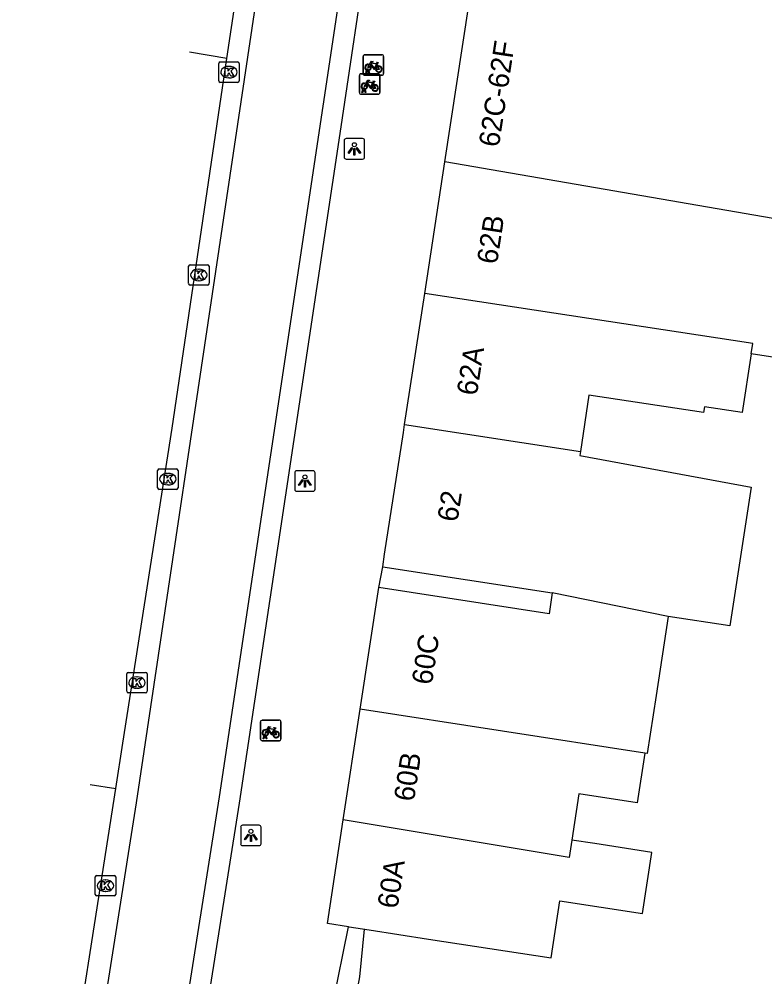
# Model space of a CAD drawing. Extents: x 160861 to 161308, y 384024 to 384878.
# Drawn here: x 161106.7 to 161143.13, y 384082.54 to 384129.33 of the extents above; entities that cross this region are included whole.
import ezdxf

# ---------------------------------------------------------------- set-up
doc = ezdxf.new("R2010")
doc.units = 0
for name, color, linetype in [('IMGEO_Fietsenrek', 7, 'Continuous'), ('IMGEO_Fietspad_gesloten', 7, 'Continuous'), ('IMGEO_Fietspad_open', 7, 'Continuous'), ('IMGEO_Hek', 7, 'Continuous'), ('IMGEO_Kolk', 7, 'Continuous'), ('IMGEO_Lichtpunt', 7, 'Continuous'), ('IMGEO_Pand', 7, 'Continuous'), ('IMGEO_Pand_nummerreeks', 7, 'Continuous'), ('IMGEO_Voetpad_open', 7, 'Continuous')]:
    doc.layers.add(name, color=color, linetype=linetype)

msp = doc.modelspace()

# ---------------------------------------------------------------- linework, layer by layer
at = {"layer": 'IMGEO_Fietsenrek'}
for p, q in [((161123.576, 384127.589), (161124.417, 384127.589)), ((161124.417, 384127.589), (161123.576, 384127.589)), ((161123.501, 384126.664), (161123.501, 384127.505)), ((161123.501, 384127.505), (161123.501, 384126.664)), ((161124.188, 384127.138), (161124.224, 384127.043)), ((161124.501, 384127.514), (161124.501, 384126.673)), ((161124.501, 384126.673), (161124.501, 384127.514)), ((161123.394, 384126.667), (161124.235, 384126.667)), ((161124.235, 384126.667), (161123.394, 384126.667)), ((161123.628, 384126.673), (161123.667, 384126.833)), ((161123.662, 384126.673), (161123.628, 384126.673)), ((161123.697, 384126.821), (161123.662, 384126.673)), ((161123.739, 384126.845), (161123.738, 384126.849)), ((161123.78, 384126.673), (161123.746, 384126.815)), ((161123.77, 384126.856), (161123.771, 384126.849)), ((161123.778, 384126.819), (161123.813, 384126.673)), ((161123.813, 384126.673), (161123.78, 384126.673)), ((161123.319, 384125.742), (161123.319, 384126.583)), ((161123.319, 384126.583), (161123.319, 384125.742)), ((161124.426, 384126.589), (161123.585, 384126.589)), ((161123.585, 384126.589), (161124.426, 384126.589)), ((161124.006, 384126.216), (161124.042, 384126.121)), ((161124.319, 384126.592), (161124.319, 384125.751)), ((161124.319, 384125.751), (161124.319, 384126.592)), ((161123.446, 384125.751), (161123.485, 384125.911)), ((161123.48, 384125.751), (161123.446, 384125.751)), ((161123.515, 384125.899), (161123.48, 384125.751)), ((161123.557, 384125.923), (161123.556, 384125.927)), ((161123.598, 384125.751), (161123.564, 384125.893)), ((161123.588, 384125.934), (161123.589, 384125.927)), ((161123.596, 384125.897), (161123.631, 384125.751)), ((161123.631, 384125.751), (161123.598, 384125.751)), ((161124.244, 384125.667), (161123.403, 384125.667)), ((161123.403, 384125.667), (161124.244, 384125.667)), ((161118.486, 384094.152), (161118.486, 384094.993)), ((161118.486, 384094.993), (161118.486, 384094.152)), ((161118.561, 384095.077), (161119.402, 384095.077)), ((161119.402, 384095.077), (161118.561, 384095.077)), ((161119.486, 384095.002), (161119.486, 384094.161)), ((161119.486, 384094.161), (161119.486, 384095.002)), ((161119.173, 384094.626), (161119.209, 384094.531)), ((161119.411, 384094.077), (161118.57, 384094.077)), ((161118.57, 384094.077), (161119.411, 384094.077)), ((161118.613, 384094.161), (161118.652, 384094.321)), ((161118.647, 384094.161), (161118.613, 384094.161)), ((161118.682, 384094.309), (161118.647, 384094.161)), ((161118.724, 384094.333), (161118.723, 384094.337)), ((161118.765, 384094.161), (161118.731, 384094.303)), ((161118.755, 384094.344), (161118.756, 384094.337)), ((161118.763, 384094.307), (161118.798, 384094.161)), ((161118.798, 384094.161), (161118.765, 384094.161))]:
    msp.add_line(p, q, dxfattribs=at)
for points in [[(161123.814, 384127.115), (161123.909, 384127.279), (161123.995, 384127.265), (161123.997, 384127.256), (161123.941, 384127.245), (161123.914, 384127.2), (161124.17, 384127.159)], [(161124.11, 384126.871), (161124.06, 384126.871), (161123.869, 384127.122), (161123.85, 384127.09)], [(161124.157, 384127.134), (161123.9, 384127.175), (161123.883, 384127.146), (161124.05, 384126.926), (161124.157, 384127.134)], [(161124.17, 384127.159), (161124.195, 384127.208), (161124.189, 384127.212), (161124.166, 384127.216), (161124.154, 384127.223), (161124.153, 384127.226), (161124.155, 384127.231), (161124.25, 384127.216), (161124.252, 384127.206), (161124.242, 384127.193), (161124.23, 384127.187), (161124.216, 384127.193), (161124.188, 384127.138)], [(161123.835, 384127.063), (161123.783, 384126.973), (161123.743, 384126.948), (161123.744, 384126.995), (161123.799, 384127.089)], [(161124.205, 384127.036), (161124.175, 384127.113), (161124.066, 384126.895), (161124.109, 384126.895)], [(161124.139, 384126.895), (161124.259, 384126.894), (161124.215, 384127.008)], [(161124.235, 384127.015), (161124.29, 384126.87), (161124.14, 384126.87)], [(161123.632, 384126.193), (161123.727, 384126.357), (161123.813, 384126.343), (161123.815, 384126.334), (161123.759, 384126.323), (161123.732, 384126.278), (161123.988, 384126.237)], [(161123.928, 384125.949), (161123.878, 384125.949), (161123.687, 384126.2), (161123.668, 384126.168)], [(161123.975, 384126.212), (161123.718, 384126.253), (161123.701, 384126.224), (161123.868, 384126.004), (161123.975, 384126.212)], [(161124.023, 384126.114), (161123.993, 384126.191), (161123.884, 384125.973), (161123.927, 384125.973)], [(161123.988, 384126.237), (161124.013, 384126.286), (161124.007, 384126.29), (161123.984, 384126.294), (161123.972, 384126.301), (161123.971, 384126.304), (161123.973, 384126.309), (161124.068, 384126.294), (161124.07, 384126.284), (161124.06, 384126.271), (161124.048, 384126.265), (161124.034, 384126.271), (161124.006, 384126.216)], [(161123.653, 384126.141), (161123.601, 384126.051), (161123.561, 384126.026), (161123.562, 384126.073), (161123.617, 384126.167)], [(161123.957, 384125.973), (161124.077, 384125.972), (161124.033, 384126.086)], [(161124.053, 384126.093), (161124.108, 384125.948), (161123.958, 384125.948)], [(161118.82, 384094.551), (161118.768, 384094.461), (161118.728, 384094.436), (161118.729, 384094.483), (161118.784, 384094.577)], [(161118.799, 384094.603), (161118.894, 384094.767), (161118.98, 384094.753), (161118.982, 384094.744), (161118.926, 384094.733), (161118.899, 384094.688), (161119.155, 384094.647)], [(161119.095, 384094.359), (161119.045, 384094.359), (161118.854, 384094.61), (161118.835, 384094.578)], [(161119.142, 384094.622), (161118.885, 384094.663), (161118.868, 384094.634), (161119.035, 384094.414), (161119.142, 384094.622)], [(161119.19, 384094.524), (161119.16, 384094.601), (161119.051, 384094.383), (161119.094, 384094.383)], [(161119.124, 384094.383), (161119.244, 384094.382), (161119.2, 384094.496)], [(161119.22, 384094.503), (161119.275, 384094.358), (161119.125, 384094.358)], [(161119.155, 384094.647), (161119.18, 384094.696), (161119.174, 384094.7), (161119.151, 384094.704), (161119.139, 384094.711), (161119.138, 384094.714), (161119.14, 384094.719), (161119.235, 384094.704), (161119.237, 384094.694), (161119.227, 384094.681), (161119.215, 384094.675), (161119.201, 384094.681), (161119.173, 384094.626)]]:
    msp.add_lwpolyline(points, dxfattribs=at)
for centre, radius, start, end in [((161123.579, 384127.511), 0.0779, 92.4484, 184.2845), ((161123.579, 384127.511), 0.0779, 92.4484, 184.2845), ((161124.423, 384127.511), 0.0779, 2.4484, 94.2845), ((161124.423, 384127.511), 0.0779, 2.4484, 94.2845), ((161123.741, 384126.974), 0.159, 62.6766, 242.1369), ((161123.397, 384126.589), 0.0779, 92.4484, 184.2845), ((161123.397, 384126.589), 0.0779, 92.4484, 184.2845), ((161123.579, 384126.667), 0.0779, 182.4484, 274.2845), ((161123.579, 384126.667), 0.0779, 182.4484, 274.2845), ((161123.741, 384126.974), 0.129, 63.3192, 238.903), ((161123.721, 384126.845), 0.0499, 12.8025, 158.6934), ((161123.741, 384126.974), 0.159, 253.9967, 271.7867), ((161123.721, 384126.845), 0.0174, 12.8025, 163.4502), ((161123.741, 384126.974), 0.129, 253.415, 269.0204), ((161123.741, 384126.974), 0.129, 283.6043, 43.4302), ((161123.741, 384126.974), 0.159, 283.5766, 46.6042), ((161124.268, 384126.89), 0.159, 113.3408, 178.3217), ((161124.268, 384126.89), 0.159, 187.0065, 105.7708), ((161124.268, 384126.89), 0.129, 113.923, 177.9556), ((161124.268, 384126.89), 0.129, 188.6715, 104.5883), ((161124.241, 384126.589), 0.0779, 2.4484, 94.2845), ((161124.241, 384126.589), 0.0779, 2.4484, 94.2845), ((161124.423, 384126.667), 0.0779, 272.4484, 4.2845), ((161124.423, 384126.667), 0.0779, 272.4484, 4.2845), ((161123.559, 384126.052), 0.159, 62.6766, 242.1369), ((161123.397, 384125.745), 0.0779, 182.4484, 274.2845), ((161123.397, 384125.745), 0.0779, 182.4484, 274.2845), ((161123.559, 384126.052), 0.129, 63.3192, 238.903), ((161123.539, 384125.923), 0.0499, 12.8025, 158.6934), ((161123.559, 384126.052), 0.159, 253.9967, 271.7867), ((161123.539, 384125.923), 0.0174, 12.8025, 163.4502), ((161123.559, 384126.052), 0.129, 253.415, 269.0204), ((161123.559, 384126.052), 0.129, 283.6043, 43.4302), ((161123.559, 384126.052), 0.159, 283.5766, 46.6042), ((161124.086, 384125.968), 0.159, 113.3408, 178.3217), ((161124.086, 384125.968), 0.159, 187.0065, 105.7708), ((161124.086, 384125.968), 0.129, 113.923, 177.9556), ((161124.086, 384125.968), 0.129, 188.6715, 104.5883), ((161124.241, 384125.745), 0.0779, 272.4484, 4.2845), ((161124.241, 384125.745), 0.0779, 272.4484, 4.2845), ((161118.564, 384094.999), 0.0779, 92.4484, 184.2845), ((161118.564, 384094.999), 0.0779, 92.4484, 184.2845), ((161119.408, 384094.999), 0.0779, 2.4484, 94.2845), ((161119.408, 384094.999), 0.0779, 2.4484, 94.2845), ((161118.726, 384094.462), 0.159, 62.6766, 242.1369), ((161118.726, 384094.462), 0.129, 63.3192, 238.903), ((161118.706, 384094.333), 0.0499, 12.8025, 158.6934), ((161118.726, 384094.462), 0.129, 283.6043, 43.4302), ((161118.726, 384094.462), 0.159, 283.5766, 46.6042), ((161119.253, 384094.378), 0.159, 113.3408, 178.3217), ((161119.253, 384094.378), 0.159, 187.0065, 105.7708), ((161119.253, 384094.378), 0.129, 113.923, 177.9556), ((161119.253, 384094.378), 0.129, 188.6715, 104.5883), ((161118.564, 384094.155), 0.0779, 182.4484, 274.2845), ((161118.564, 384094.155), 0.0779, 182.4484, 274.2845), ((161118.726, 384094.462), 0.159, 253.9967, 271.7867), ((161118.706, 384094.333), 0.0174, 12.8025, 163.4502), ((161118.726, 384094.462), 0.129, 253.415, 269.0204), ((161119.408, 384094.155), 0.0779, 272.4484, 4.2845), ((161119.408, 384094.155), 0.0779, 272.4484, 4.2845)]:
    msp.add_arc(centre, radius, start, end, dxfattribs=at)
at = {"layer": 'IMGEO_Fietspad_gesloten'}
for points in [[(161110.393, 384047.415), (161109.564, 384047.564), (161116.482, 384091.339), (161122.797, 384133.458), (161124.195, 384142.785), (161126.322, 384157.442), (161128.16, 384170.784)], [(161121.567, 384152.354), (161112.414, 384091.035), (161106.696, 384054.799)]]:
    msp.add_lwpolyline(points, dxfattribs=at)
at = {"layer": 'IMGEO_Fietspad_open'}
for points in [[(161129.156, 384170.412), (161125.557, 384145.161), (161123.782, 384133.28), (161122.357, 384123.74), (161117.44, 384091.02), (161112.803, 384061.669), (161110.455, 384047.735), (161110.393, 384047.415)], [(161116.844, 384127.41), (161117.471, 384131.639), (161118.477, 384138.424)], [(161111.419, 384091.74), (161111.766, 384093.963), (161114.166, 384109.346), (161116.844, 384127.41)], [(161108.674, 384074.147), (161111.419, 384091.74)]]:
    msp.add_lwpolyline(points, dxfattribs=at)
at = {"layer": 'IMGEO_Hek'}
msp.add_lwpolyline([(161122.358, 384077.273), (161123.345, 384082.536), (161123.571, 384084.865)], dxfattribs=at)
at = {"layer": 'IMGEO_Kolk'}
for p, q in [((161116.445, 384126.317), (161116.445, 384127.169)), ((161116.52, 384127.243), (161117.372, 384127.243)), ((161117.446, 384127.169), (161117.446, 384126.317)), ((161116.933, 384127.023), (161116.958, 384127.023)), ((161117.372, 384126.243), (161116.52, 384126.243)), ((161116.956, 384126.463), (161116.931, 384126.463)), ((161115.049, 384117.334), (161115.901, 384117.334)), ((161114.974, 384116.408), (161114.974, 384117.26)), ((161115.462, 384117.114), (161115.487, 384117.114)), ((161115.975, 384117.26), (161115.975, 384116.408)), ((161115.485, 384116.554), (161115.46, 384116.554)), ((161115.901, 384116.334), (161115.049, 384116.334)), ((161113.461, 384106.431), (161113.461, 384107.283)), ((161113.536, 384107.357), (161114.388, 384107.357)), ((161113.949, 384107.137), (161113.974, 384107.137)), ((161114.462, 384107.283), (161114.462, 384106.431)), ((161113.972, 384106.577), (161113.947, 384106.577)), ((161114.388, 384106.357), (161113.536, 384106.357)), ((161111.95, 384096.491), (161111.95, 384097.343)), ((161112.025, 384097.417), (161112.877, 384097.417)), ((161112.438, 384097.197), (161112.463, 384097.197)), ((161112.951, 384097.343), (161112.951, 384096.491)), ((161112.877, 384096.417), (161112.025, 384096.417)), ((161112.461, 384096.637), (161112.436, 384096.637)), ((161110.413, 384086.567), (161110.413, 384087.419)), ((161110.488, 384087.493), (161111.34, 384087.493)), ((161111.414, 384087.419), (161111.414, 384086.567)), ((161110.901, 384087.273), (161110.926, 384087.273)), ((161111.34, 384086.493), (161110.488, 384086.493)), ((161110.924, 384086.713), (161110.899, 384086.713))]:
    msp.add_line(p, q, dxfattribs=at)
for points in [[(161116.445, 384126.317), (161116.445, 384127.169)], [(161116.52, 384127.243), (161117.372, 384127.243)], [(161117.446, 384127.169), (161117.446, 384126.317)], [(161116.766, 384126.943), (161116.889, 384126.943), (161116.889, 384126.792), (161117.019, 384126.943), (161117.183, 384126.943), (161117.037, 384126.792), (161117.19, 384126.543), (161117.038, 384126.543), (161116.953, 384126.707), (161116.889, 384126.64), (161116.889, 384126.543), (161116.766, 384126.543), (161116.766, 384126.943)], [(161117.372, 384126.243), (161116.52, 384126.243)], [(161115.049, 384117.334), (161115.901, 384117.334)], [(161114.974, 384116.408), (161114.974, 384117.26)], [(161115.295, 384117.034), (161115.418, 384117.034), (161115.418, 384116.883), (161115.548, 384117.034), (161115.712, 384117.034), (161115.566, 384116.883), (161115.719, 384116.634), (161115.567, 384116.634), (161115.482, 384116.798), (161115.418, 384116.731), (161115.418, 384116.634), (161115.295, 384116.634), (161115.295, 384117.034)], [(161115.975, 384117.26), (161115.975, 384116.408)], [(161115.901, 384116.334), (161115.049, 384116.334)], [(161113.461, 384106.431), (161113.461, 384107.283)], [(161113.536, 384107.357), (161114.388, 384107.357)], [(161113.782, 384107.057), (161113.905, 384107.057), (161113.905, 384106.906), (161114.035, 384107.057), (161114.199, 384107.057), (161114.053, 384106.906), (161114.206, 384106.657), (161114.054, 384106.657), (161113.969, 384106.821), (161113.905, 384106.754), (161113.905, 384106.657), (161113.782, 384106.657), (161113.782, 384107.057)], [(161114.462, 384107.283), (161114.462, 384106.431)], [(161114.388, 384106.357), (161113.536, 384106.357)], [(161111.95, 384096.491), (161111.95, 384097.343)], [(161112.025, 384097.417), (161112.877, 384097.417)], [(161112.951, 384097.343), (161112.951, 384096.491)], [(161112.271, 384097.117), (161112.394, 384097.117), (161112.394, 384096.966), (161112.524, 384097.117), (161112.688, 384097.117), (161112.542, 384096.966), (161112.695, 384096.717), (161112.543, 384096.717), (161112.458, 384096.881), (161112.394, 384096.814), (161112.394, 384096.717), (161112.271, 384096.717), (161112.271, 384097.117)], [(161112.877, 384096.417), (161112.025, 384096.417)], [(161110.413, 384086.567), (161110.413, 384087.419)], [(161110.488, 384087.493), (161111.34, 384087.493)], [(161111.414, 384087.419), (161111.414, 384086.567)], [(161110.734, 384087.193), (161110.857, 384087.193), (161110.857, 384087.042), (161110.987, 384087.193), (161111.151, 384087.193), (161111.005, 384087.042), (161111.158, 384086.793), (161111.006, 384086.793), (161110.921, 384086.957), (161110.857, 384086.89), (161110.857, 384086.793), (161110.734, 384086.793), (161110.734, 384087.193)], [(161111.34, 384086.493), (161110.488, 384086.493)]]:
    msp.add_lwpolyline(points, dxfattribs=at)
for centre, start, end in [((161116.522, 384127.167), 91.552, 178.448), ((161116.522, 384127.167), 91.552, 178.448), ((161117.37, 384127.167), 1.552, 88.448), ((161117.37, 384127.167), 1.552, 88.448), ((161116.522, 384126.319), 181.552, 268.448), ((161116.522, 384126.319), 181.552, 268.448), ((161117.37, 384126.319), 271.552, 358.448), ((161117.37, 384126.319), 271.552, 358.448), ((161115.051, 384117.258), 91.552, 178.448), ((161115.051, 384117.258), 91.552, 178.448), ((161115.899, 384117.258), 1.552, 88.448), ((161115.899, 384117.258), 1.552, 88.448), ((161115.051, 384116.41), 181.552, 268.448), ((161115.051, 384116.41), 181.552, 268.448), ((161115.899, 384116.41), 271.552, 358.448), ((161115.899, 384116.41), 271.552, 358.448), ((161113.538, 384107.281), 91.552, 178.448), ((161113.538, 384107.281), 91.552, 178.448), ((161114.386, 384107.281), 1.552, 88.448), ((161114.386, 384107.281), 1.552, 88.448), ((161113.538, 384106.433), 181.552, 268.448), ((161113.538, 384106.433), 181.552, 268.448), ((161114.386, 384106.433), 271.552, 358.448), ((161114.386, 384106.433), 271.552, 358.448), ((161112.027, 384097.341), 91.552, 178.448), ((161112.027, 384097.341), 91.552, 178.448), ((161112.875, 384097.341), 1.552, 88.448), ((161112.875, 384097.341), 1.552, 88.448), ((161112.027, 384096.493), 181.552, 268.448), ((161112.027, 384096.493), 181.552, 268.448), ((161112.875, 384096.493), 271.552, 358.448), ((161112.875, 384096.493), 271.552, 358.448), ((161110.49, 384087.417), 91.552, 178.448), ((161110.49, 384087.417), 91.552, 178.448), ((161111.338, 384087.417), 1.552, 88.448), ((161111.338, 384087.417), 1.552, 88.448), ((161110.49, 384086.569), 181.552, 268.448), ((161110.49, 384086.569), 181.552, 268.448), ((161111.338, 384086.569), 271.552, 358.448), ((161111.338, 384086.569), 271.552, 358.448)]:
    msp.add_arc(centre, 0.0765, start, end, dxfattribs=at)
for centre, major_axis, ratio, start_param, end_param in [((161116.932, 384126.743), (-0.387, 0.002), 0.722429, 4.712389, 7.853982), ((161116.957, 384126.743), (-0.39, 0.002), 0.717154, 1.570796, 4.712389), ((161115.461, 384116.834), (-0.387, 0.002), 0.722429, 4.712389, 7.853982), ((161115.486, 384116.834), (-0.39, 0.002), 0.717154, 1.570796, 4.712389), ((161113.948, 384106.857), (-0.387, 0.002), 0.722429, 4.712389, 7.853982), ((161113.973, 384106.857), (-0.39, 0.002), 0.717154, 1.570796, 4.712389), ((161112.437, 384096.917), (-0.387, 0.002), 0.722429, 4.712389, 7.853982), ((161112.462, 384096.917), (-0.39, 0.002), 0.717154, 1.570796, 4.712389), ((161110.9, 384086.993), (-0.387, 0.002), 0.722429, 4.712389, 7.853982), ((161110.925, 384086.993), (-0.39, 0.002), 0.717154, 1.570796, 4.712389)]:
    msp.add_ellipse(centre, major_axis=major_axis, ratio=ratio, start_param=start_param, end_param=end_param, dxfattribs=at)
at = {"layer": 'IMGEO_Lichtpunt'}
for p, q in [((161122.576, 384123.399), (161122.576, 384122.592)), ((161122.576, 384123.399), (161122.576, 384122.592)), ((161123.478, 384123.494), (161122.67, 384123.494)), ((161123.478, 384123.494), (161122.67, 384123.494)), ((161123.572, 384122.592), (161123.572, 384123.399)), ((161123.572, 384122.592), (161123.572, 384123.399)), ((161122.67, 384122.498), (161123.478, 384122.498)), ((161122.67, 384122.498), (161123.478, 384122.498)), ((161120.159, 384107.168), (161120.159, 384106.361)), ((161120.159, 384107.168), (161120.159, 384106.361)), ((161121.061, 384107.263), (161120.253, 384107.263)), ((161121.061, 384107.263), (161120.253, 384107.263)), ((161121.155, 384106.361), (161121.155, 384107.168)), ((161121.155, 384106.361), (161121.155, 384107.168)), ((161120.253, 384106.267), (161121.061, 384106.267)), ((161120.253, 384106.267), (161121.061, 384106.267)), ((161117.519, 384089.852), (161117.519, 384089.045)), ((161117.519, 384089.852), (161117.519, 384089.045)), ((161118.421, 384089.947), (161117.613, 384089.947)), ((161118.421, 384089.947), (161117.613, 384089.947)), ((161118.515, 384089.045), (161118.515, 384089.852)), ((161118.515, 384089.045), (161118.515, 384089.852)), ((161117.613, 384088.951), (161118.421, 384088.951)), ((161117.613, 384088.951), (161118.421, 384088.951))]:
    msp.add_line(p, q, dxfattribs=at)
for points in [[(161122.95, 384123.063), (161122.989, 384123.035), (161122.801, 384122.773), (161122.763, 384122.8), (161122.95, 384123.063)], [(161123.052, 384123.015), (161123.099, 384123.015), (161123.099, 384122.693), (161123.052, 384122.693), (161123.052, 384123.015)], [(161123.162, 384123.035), (161123.2, 384123.062), (161123.387, 384122.8), (161123.348, 384122.772), (161123.162, 384123.035)], [(161120.533, 384106.832), (161120.572, 384106.804), (161120.384, 384106.542), (161120.346, 384106.569), (161120.533, 384106.832)], [(161120.635, 384106.784), (161120.682, 384106.784), (161120.682, 384106.462), (161120.635, 384106.462), (161120.635, 384106.784)], [(161120.745, 384106.804), (161120.783, 384106.831), (161120.97, 384106.569), (161120.931, 384106.541), (161120.745, 384106.804)], [(161117.893, 384089.516), (161117.932, 384089.488), (161117.744, 384089.226), (161117.706, 384089.253), (161117.893, 384089.516)], [(161117.995, 384089.468), (161118.042, 384089.468), (161118.042, 384089.146), (161117.995, 384089.146), (161117.995, 384089.468)], [(161118.105, 384089.488), (161118.143, 384089.515), (161118.33, 384089.253), (161118.291, 384089.225), (161118.105, 384089.488)]]:
    msp.add_lwpolyline(points, dxfattribs=at)
for centre in [(161123.075, 384123.197), (161120.658, 384106.966), (161118.018, 384089.65)]:
    msp.add_circle(centre, 0.0994, dxfattribs=at)
for centre, start, end in [((161122.67, 384123.399), 90, 180), ((161122.67, 384123.399), 90, 180), ((161123.478, 384123.399), 0, 90), ((161123.478, 384123.399), 0, 90), ((161122.67, 384122.592), 180, 270), ((161122.67, 384122.592), 180, 270), ((161123.478, 384122.592), 270, 0), ((161123.478, 384122.592), 270, 360), ((161120.253, 384107.168), 90, 180), ((161120.253, 384107.168), 90, 180), ((161121.061, 384107.168), 0, 90), ((161121.061, 384107.168), 0, 90), ((161120.253, 384106.361), 180, 270), ((161120.253, 384106.361), 180, 270), ((161121.061, 384106.361), 270, 0), ((161121.061, 384106.361), 270, 360), ((161117.613, 384089.852), 90, 180), ((161117.613, 384089.852), 90, 180), ((161118.421, 384089.852), 0, 90), ((161118.421, 384089.852), 0, 90), ((161117.613, 384089.045), 180, 270), ((161117.613, 384089.045), 180, 270), ((161118.421, 384089.045), 270, 0), ((161118.421, 384089.045), 270, 360)]:
    msp.add_arc(centre, 0.0946, start, end, dxfattribs=at)
at = {"layer": 'IMGEO_Pand'}
for points in [[(161127.497, 384122.367), (161128.671, 384130.021), (161129.19, 384129.941), (161129.542, 384132.24)], [(161126.509, 384115.933), (161127.497, 384122.367)], [(161150.423, 384118.405), (161127.497, 384122.367)], [(161125.526, 384109.528), (161126.509, 384115.933)], [(161142.457, 384112.979), (161142.536, 384113.491), (161126.509, 384115.933)], [(161142.457, 384112.979), (161142.017, 384110.111), (161140.184, 384110.392), (161140.14, 384110.108), (161134.537, 384110.967), (161134.115, 384108.21)], [(161149.507, 384112.429), (161149.427, 384111.91), (161142.457, 384112.979)], [(161124.459, 384102.572), (161124.554, 384103.191), (161125.467, 384109.142), (161125.526, 384109.528)], [(161125.526, 384109.528), (161134.115, 384108.21)], [(161134.115, 384108.21), (161134.084, 384108.01), (161142.453, 384106.46), (161141.414, 384099.687), (161138.408, 384100.148)], [(161124.459, 384102.572), (161132.741, 384101.301)], [(161123.361, 384095.614), (161124.273, 384101.557)], [(161132.741, 384101.301), (161132.585, 384100.281), (161124.273, 384101.557)], [(161138.408, 384100.148), (161132.741, 384101.301)], [(161138.408, 384100.148), (161137.814, 384096.28), (161137.381, 384093.458), (161137.262, 384093.476)], [(161122.531, 384090.204), (161123.361, 384095.614)], [(161137.262, 384093.476), (161123.361, 384095.614)], [(161137.262, 384093.476), (161136.888, 384091.038), (161134.039, 384091.475), (161133.693, 384089.224)], [(161122.783, 384084.986), (161121.755, 384085.144), (161122.531, 384090.204)], [(161133.693, 384089.224), (161133.567, 384088.368), (161122.531, 384090.204)], [(161122.783, 384084.986), (161122.821, 384084.98), (161123.789, 384084.832), (161126.697, 384084.386), (161132.688, 384083.467), (161133.114, 384086.247), (161137.151, 384085.628), (161137.61, 384088.623), (161134.826, 384089.05), (161133.693, 384089.224)]]:
    msp.add_lwpolyline(points, dxfattribs=at)
at = {"layer": 'IMGEO_Voetpad_open'}
for points in [[(161116.844, 384127.41), (161115.013, 384127.711)], [(161124.273, 384101.557), (161124.459, 384102.572)], [(161110.171, 384091.93), (161111.419, 384091.74)], [(161121.352, 384077.495), (161122.025, 384081.206), (161122.783, 384084.986)]]:
    msp.add_lwpolyline(points, dxfattribs=at)

# ---------------------------------------------------------------- texts
at = {"layer": 'IMGEO_Pand_nummerreeks'}
for s, rotation, p in [('62C-62F', 81.2798, (161130.13, 384123.042)), ('62B', 81.2798, (161130.041, 384117.323)), ('62A', 81.2741, (161129.056, 384110.904)), ('62', 81.2761, (161128.109, 384104.732)), ('60C', 81.2798, (161126.857, 384096.772)), ('60B', 81.2798, (161125.983, 384091.071)), ('60A', 81.2798, (161125.18, 384085.836))]:
    msp.add_text(s, height=1, rotation=rotation, dxfattribs=at).set_placement(p)

doc.saveas('drawing.dxf')
